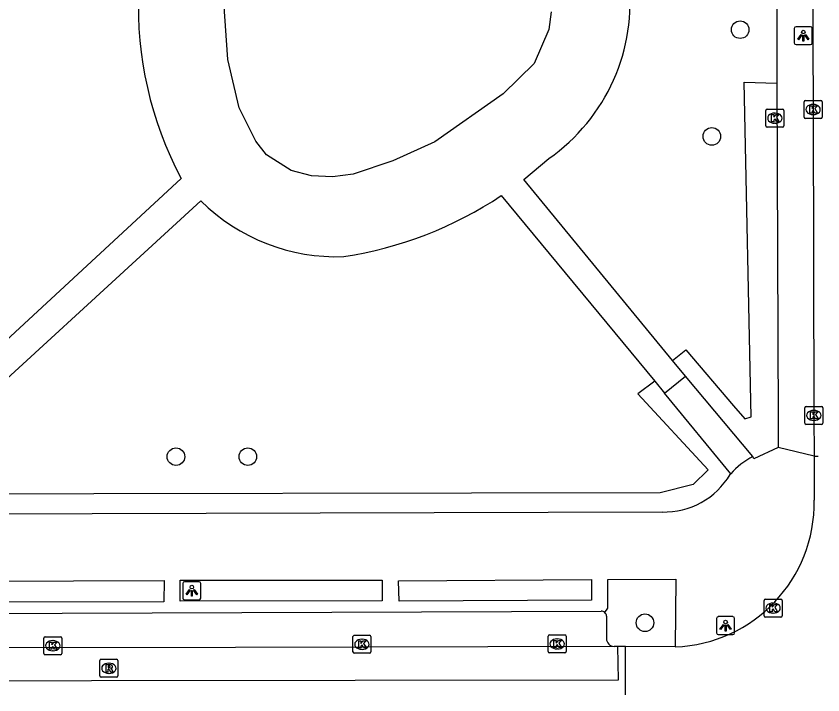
# Model space of a CAD drawing. Extents: x 159265 to 160143, y 383413 to 384319.
# Drawn here: x 160098.25 to 160143.12, y 383756.36 to 383794.08 of the extents above; entities that cross this region are included whole.
import ezdxf

# ---------------------------------------------------------------- set-up
doc = ezdxf.new("R2010")
doc.units = 0
for name, color, linetype in [('IMGEO_Boom', 7, 'Continuous'), ('IMGEO_Haag', 7, 'Continuous'), ('IMGEO_Kolk', 7, 'Continuous'), ('IMGEO_Lichtpunt', 7, 'Continuous'), ('IMGEO_Parkeervlak_open', 7, 'Continuous'), ('IMGEO_Rijbaan_lokaal_gesloten', 7, 'Continuous'), ('IMGEO_Rijbaan_lokaal_open', 7, 'Continuous'), ('IMGEO_Rioolput', 7, 'Continuous'), ('IMGEO_Voetpad_halfverhard', 7, 'Continuous'), ('IMGEO_Voetpad_open', 7, 'Continuous')]:
    doc.layers.add(name, color=color, linetype=linetype)

msp = doc.modelspace()

# ---------------------------------------------------------------- linework, layer by layer
at = {"layer": 'IMGEO_Boom'}
for centre in [(160138.516, 383793.331), (160136.94, 383787.4), (160107.14, 383769.6), (160111.14, 383769.6), (160133.223, 383760.37)]:
    msp.add_circle(centre, 0.489, dxfattribs=at)
at = {"layer": 'IMGEO_Haag'}
for points in [[(160134.759, 383774.953), (160135.49, 383775.547), (160138.153, 383772.43), (160138.777, 383771.699), (160139.133, 383771.808), (160138.732, 383790.419), (160140.563, 383790.362)], [(160133.763, 383773.796), (160132.826, 383773.1), (160136.739, 383768.877), (160135.904, 383768.059), (160134.071, 383767.597), (160092.056, 383767.511), (160093.98, 383769.348), (160093.432, 383769.993)]]:
    msp.add_lwpolyline(points, dxfattribs=at)
at = {"layer": 'IMGEO_Kolk'}
for p, q in [((160142.073, 383788.47), (160142.073, 383789.322)), ((160142.148, 383789.396), (160143, 383789.396)), ((160142.561, 383789.176), (160142.586, 383789.176)), ((160143.074, 383789.322), (160143.074, 383788.47)), ((160139.948, 383787.987), (160139.948, 383788.839)), ((160140.023, 383788.913), (160140.875, 383788.913)), ((160140.436, 383788.693), (160140.461, 383788.693)), ((160140.949, 383788.839), (160140.949, 383787.987)), ((160142.584, 383788.616), (160142.559, 383788.616)), ((160140.459, 383788.133), (160140.434, 383788.133)), ((160143, 383788.396), (160142.148, 383788.396)), ((160140.875, 383787.913), (160140.023, 383787.913)), ((160142.19, 383772.396), (160143.042, 383772.396)), ((160142.115, 383771.47), (160142.115, 383772.322)), ((160142.603, 383772.176), (160142.628, 383772.176)), ((160143.116, 383772.322), (160143.116, 383771.47)), ((160142.626, 383771.616), (160142.601, 383771.616)), ((160143.042, 383771.396), (160142.19, 383771.396)), ((160139.849, 383760.758), (160139.849, 383761.61)), ((160139.924, 383761.684), (160140.776, 383761.684)), ((160140.85, 383761.61), (160140.85, 383760.758)), ((160140.337, 383761.464), (160140.362, 383761.464)), ((160140.36, 383760.904), (160140.335, 383760.904)), ((160140.776, 383760.684), (160139.924, 383760.684)), ((160099.796, 383758.67), (160099.796, 383759.522)), ((160099.871, 383759.596), (160100.723, 383759.596)), ((160100.284, 383759.376), (160100.309, 383759.376)), ((160100.797, 383759.522), (160100.797, 383758.67)), ((160116.984, 383758.747), (160116.984, 383759.599)), ((160117.059, 383759.673), (160117.911, 383759.673)), ((160117.472, 383759.453), (160117.497, 383759.453)), ((160117.985, 383759.599), (160117.985, 383758.747)), ((160127.841, 383758.766), (160127.841, 383759.618)), ((160127.916, 383759.692), (160128.768, 383759.692)), ((160128.329, 383759.472), (160128.354, 383759.472)), ((160128.842, 383759.618), (160128.842, 383758.766)), ((160100.723, 383758.596), (160099.871, 383758.596)), ((160100.307, 383758.816), (160100.282, 383758.816)), ((160117.911, 383758.673), (160117.059, 383758.673)), ((160117.495, 383758.893), (160117.47, 383758.893)), ((160128.768, 383758.692), (160127.916, 383758.692)), ((160128.352, 383758.912), (160128.327, 383758.912))]:
    msp.add_line(p, q, dxfattribs=at)
for points in [[(160142.073, 383788.47), (160142.073, 383789.322)], [(160142.148, 383789.396), (160143, 383789.396)], [(160142.394, 383789.096), (160142.517, 383789.096), (160142.517, 383788.945), (160142.647, 383789.096), (160142.811, 383789.096), (160142.665, 383788.945), (160142.818, 383788.696), (160142.666, 383788.696), (160142.581, 383788.86), (160142.517, 383788.793), (160142.517, 383788.696), (160142.394, 383788.696), (160142.394, 383789.096)], [(160143.074, 383789.322), (160143.074, 383788.47)], [(160139.948, 383787.987), (160139.948, 383788.839)], [(160140.023, 383788.913), (160140.875, 383788.913)], [(160140.269, 383788.613), (160140.392, 383788.613), (160140.392, 383788.462), (160140.522, 383788.613), (160140.686, 383788.613), (160140.54, 383788.462), (160140.693, 383788.213), (160140.541, 383788.213), (160140.456, 383788.377), (160140.392, 383788.31), (160140.392, 383788.213), (160140.269, 383788.213), (160140.269, 383788.613)], [(160140.949, 383788.839), (160140.949, 383787.987)], [(160143, 383788.396), (160142.148, 383788.396)], [(160140.875, 383787.913), (160140.023, 383787.913)], [(160142.19, 383772.396), (160143.042, 383772.396)], [(160142.115, 383771.47), (160142.115, 383772.322)], [(160142.436, 383772.096), (160142.559, 383772.096), (160142.559, 383771.945), (160142.689, 383772.096), (160142.853, 383772.096), (160142.707, 383771.945), (160142.86, 383771.696), (160142.708, 383771.696), (160142.623, 383771.86), (160142.559, 383771.793), (160142.559, 383771.696), (160142.436, 383771.696), (160142.436, 383772.096)], [(160143.116, 383772.322), (160143.116, 383771.47)], [(160143.042, 383771.396), (160142.19, 383771.396)], [(160139.849, 383760.758), (160139.849, 383761.61)], [(160139.924, 383761.684), (160140.776, 383761.684)], [(160140.85, 383761.61), (160140.85, 383760.758)], [(160140.17, 383761.384), (160140.293, 383761.384), (160140.293, 383761.233), (160140.423, 383761.384), (160140.587, 383761.384), (160140.441, 383761.233), (160140.594, 383760.984), (160140.442, 383760.984), (160140.357, 383761.148), (160140.293, 383761.081), (160140.293, 383760.984), (160140.17, 383760.984), (160140.17, 383761.384)], [(160140.776, 383760.684), (160139.924, 383760.684)], [(160099.796, 383758.67), (160099.796, 383759.522)], [(160099.871, 383759.596), (160100.723, 383759.596)], [(160100.797, 383759.522), (160100.797, 383758.67)], [(160116.984, 383758.747), (160116.984, 383759.599)], [(160117.059, 383759.673), (160117.911, 383759.673)], [(160117.305, 383759.373), (160117.428, 383759.373), (160117.428, 383759.222), (160117.558, 383759.373), (160117.722, 383759.373), (160117.576, 383759.222), (160117.729, 383758.973), (160117.577, 383758.973), (160117.492, 383759.137), (160117.428, 383759.07), (160117.428, 383758.973), (160117.305, 383758.973), (160117.305, 383759.373)], [(160117.985, 383759.599), (160117.985, 383758.747)], [(160127.841, 383758.766), (160127.841, 383759.618)], [(160127.916, 383759.692), (160128.768, 383759.692)], [(160128.162, 383759.392), (160128.285, 383759.392), (160128.285, 383759.241), (160128.415, 383759.392), (160128.579, 383759.392), (160128.433, 383759.241), (160128.586, 383758.992), (160128.434, 383758.992), (160128.349, 383759.156), (160128.285, 383759.089), (160128.285, 383758.992), (160128.162, 383758.992), (160128.162, 383759.392)], [(160128.842, 383759.618), (160128.842, 383758.766)], [(160100.117, 383759.296), (160100.24, 383759.296), (160100.24, 383759.145), (160100.37, 383759.296), (160100.534, 383759.296), (160100.388, 383759.145), (160100.541, 383758.896), (160100.389, 383758.896), (160100.304, 383759.06), (160100.24, 383758.993), (160100.24, 383758.896), (160100.117, 383758.896), (160100.117, 383759.296)], [(160100.723, 383758.596), (160099.871, 383758.596)], [(160117.911, 383758.673), (160117.059, 383758.673)], [(160128.768, 383758.692), (160127.916, 383758.692)]]:
    msp.add_lwpolyline(points, dxfattribs=at)
for centre, start, end in [((160142.15, 383789.32), 91.552, 178.448), ((160142.15, 383789.32), 91.552, 178.448), ((160142.998, 383789.32), 1.552, 88.448), ((160142.998, 383789.32), 1.552, 88.448), ((160140.025, 383788.837), 91.552, 178.448), ((160140.025, 383788.837), 91.552, 178.448), ((160140.873, 383788.837), 1.552, 88.448), ((160140.873, 383788.837), 1.552, 88.448), ((160142.15, 383788.472), 181.552, 268.448), ((160142.15, 383788.472), 181.552, 268.448), ((160142.998, 383788.472), 271.552, 358.448), ((160142.998, 383788.472), 271.552, 358.448), ((160140.025, 383787.989), 181.552, 268.448), ((160140.025, 383787.989), 181.552, 268.448), ((160140.873, 383787.989), 271.552, 358.448), ((160140.873, 383787.989), 271.552, 358.448), ((160142.192, 383772.32), 91.552, 178.448), ((160142.192, 383772.32), 91.552, 178.448), ((160143.04, 383772.32), 1.552, 88.448), ((160143.04, 383772.32), 1.552, 88.448), ((160142.192, 383771.472), 181.552, 268.448), ((160142.192, 383771.472), 181.552, 268.448), ((160143.04, 383771.472), 271.552, 358.448), ((160143.04, 383771.472), 271.552, 358.448), ((160139.926, 383761.608), 91.552, 178.448), ((160139.926, 383761.608), 91.552, 178.448), ((160140.774, 383761.608), 1.552, 88.448), ((160140.774, 383761.608), 1.552, 88.448), ((160139.926, 383760.76), 181.552, 268.448), ((160139.926, 383760.76), 181.552, 268.448), ((160140.774, 383760.76), 271.552, 358.448), ((160140.774, 383760.76), 271.552, 358.448), ((160099.873, 383759.52), 91.552, 178.448), ((160099.873, 383759.52), 91.552, 178.448), ((160100.721, 383759.52), 1.552, 88.448), ((160100.721, 383759.52), 1.552, 88.448), ((160117.061, 383759.597), 91.552, 178.448), ((160117.061, 383759.597), 91.552, 178.448), ((160117.909, 383759.597), 1.552, 88.448), ((160117.909, 383759.597), 1.552, 88.448), ((160127.918, 383759.616), 91.552, 178.448), ((160127.918, 383759.616), 91.552, 178.448), ((160128.766, 383759.616), 1.552, 88.448), ((160128.766, 383759.616), 1.552, 88.448), ((160099.873, 383758.672), 181.552, 268.448), ((160099.873, 383758.672), 181.552, 268.448), ((160100.721, 383758.672), 271.552, 358.448), ((160100.721, 383758.672), 271.552, 358.448), ((160117.061, 383758.749), 181.552, 268.448), ((160117.061, 383758.749), 181.552, 268.448), ((160117.909, 383758.749), 271.552, 358.448), ((160117.909, 383758.749), 271.552, 358.448), ((160127.918, 383758.768), 181.552, 268.448), ((160127.918, 383758.768), 181.552, 268.448), ((160128.766, 383758.768), 271.552, 358.448), ((160128.766, 383758.768), 271.552, 358.448)]:
    msp.add_arc(centre, 0.0765, start, end, dxfattribs=at)
for centre, major_axis, ratio, start_param, end_param in [((160142.56, 383788.896), (-0.387, 0.002), 0.722429, 4.712389, 7.853982), ((160142.585, 383788.896), (-0.39, 0.002), 0.717154, 1.570796, 4.712389), ((160140.435, 383788.413), (-0.387, 0.002), 0.722429, 4.712389, 7.853982), ((160140.46, 383788.413), (-0.39, 0.002), 0.717154, 1.570796, 4.712389), ((160142.602, 383771.896), (-0.387, 0.002), 0.722429, 4.712389, 7.853982), ((160142.627, 383771.896), (-0.39, 0.002), 0.717154, 1.570796, 4.712389), ((160140.336, 383761.184), (-0.387, 0.002), 0.722429, 4.712389, 7.853982), ((160140.361, 383761.184), (-0.39, 0.002), 0.717154, 1.570796, 4.712389), ((160100.283, 383759.096), (-0.387, 0.002), 0.722429, 4.712389, 7.853982), ((160100.308, 383759.096), (-0.39, 0.002), 0.717154, 1.570796, 4.712389), ((160117.471, 383759.173), (-0.387, 0.002), 0.722429, 4.712389, 7.853982), ((160117.496, 383759.173), (-0.39, 0.002), 0.717154, 1.570796, 4.712389), ((160128.328, 383759.192), (-0.387, 0.002), 0.722429, 4.712389, 7.853982), ((160128.353, 383759.192), (-0.39, 0.002), 0.717154, 1.570796, 4.712389)]:
    msp.add_ellipse(centre, major_axis=major_axis, ratio=ratio, start_param=start_param, end_param=end_param, dxfattribs=at)
at = {"layer": 'IMGEO_Lichtpunt'}
for p, q in [((160142.431, 383793.497), (160141.623, 383793.497)), ((160142.431, 383793.497), (160141.623, 383793.497)), ((160141.529, 383793.402), (160141.529, 383792.595)), ((160141.529, 383793.402), (160141.529, 383792.595)), ((160142.525, 383792.595), (160142.525, 383793.402)), ((160142.525, 383792.595), (160142.525, 383793.402)), ((160141.623, 383792.501), (160142.431, 383792.501)), ((160141.623, 383792.501), (160142.431, 383792.501)), ((160107.524, 383762.553), (160107.524, 383761.746)), ((160107.524, 383762.553), (160107.524, 383761.746)), ((160108.426, 383762.648), (160107.618, 383762.648)), ((160108.426, 383762.648), (160107.618, 383762.648)), ((160108.52, 383761.746), (160108.52, 383762.553)), ((160108.52, 383761.746), (160108.52, 383762.553)), ((160107.618, 383761.652), (160108.426, 383761.652)), ((160107.618, 383761.652), (160108.426, 383761.652)), ((160138.11, 383760.709), (160137.302, 383760.709)), ((160138.11, 383760.709), (160137.302, 383760.709)), ((160137.208, 383760.614), (160137.208, 383759.807)), ((160137.208, 383760.614), (160137.208, 383759.807)), ((160138.204, 383759.807), (160138.204, 383760.614)), ((160138.204, 383759.807), (160138.204, 383760.614)), ((160137.302, 383759.713), (160138.11, 383759.713)), ((160137.302, 383759.713), (160138.11, 383759.713))]:
    msp.add_line(p, q, dxfattribs=at)
for points in [[(160141.903, 383793.066), (160141.942, 383793.038), (160141.754, 383792.776), (160141.716, 383792.803), (160141.903, 383793.066)], [(160142.005, 383793.018), (160142.052, 383793.018), (160142.052, 383792.696), (160142.005, 383792.696), (160142.005, 383793.018)], [(160142.115, 383793.038), (160142.153, 383793.065), (160142.34, 383792.803), (160142.301, 383792.775), (160142.115, 383793.038)], [(160107.898, 383762.217), (160107.937, 383762.189), (160107.749, 383761.927), (160107.711, 383761.954), (160107.898, 383762.217)], [(160108, 383762.169), (160108.047, 383762.169), (160108.047, 383761.847), (160108, 383761.847), (160108, 383762.169)], [(160108.11, 383762.189), (160108.148, 383762.216), (160108.335, 383761.954), (160108.296, 383761.926), (160108.11, 383762.189)], [(160137.582, 383760.278), (160137.621, 383760.25), (160137.433, 383759.988), (160137.395, 383760.015), (160137.582, 383760.278)], [(160137.794, 383760.25), (160137.832, 383760.277), (160138.019, 383760.015), (160137.98, 383759.987), (160137.794, 383760.25)], [(160137.684, 383760.23), (160137.731, 383760.23), (160137.731, 383759.908), (160137.684, 383759.908), (160137.684, 383760.23)]]:
    msp.add_lwpolyline(points, dxfattribs=at)
for centre in [(160142.028, 383793.2), (160108.023, 383762.351), (160137.707, 383760.412)]:
    msp.add_circle(centre, 0.0994, dxfattribs=at)
for centre, start, end in [((160141.623, 383793.402), 90, 180), ((160141.623, 383793.402), 90, 180), ((160142.431, 383793.402), 0, 90), ((160142.431, 383793.402), 0, 90), ((160141.623, 383792.595), 180, 270), ((160141.623, 383792.595), 180, 270), ((160142.431, 383792.595), 270, 0), ((160142.431, 383792.595), 270, 360), ((160107.618, 383762.553), 90, 180), ((160107.618, 383762.553), 90, 180), ((160108.426, 383762.553), 0, 90), ((160108.426, 383762.553), 0, 90), ((160107.618, 383761.746), 180, 270), ((160107.618, 383761.746), 180, 270), ((160108.426, 383761.746), 270, 0), ((160108.426, 383761.746), 270, 360), ((160137.302, 383760.614), 90, 180), ((160137.302, 383760.614), 90, 180), ((160138.11, 383760.614), 0, 90), ((160138.11, 383760.614), 0, 90), ((160137.302, 383759.807), 180, 270), ((160137.302, 383759.807), 180, 270), ((160138.11, 383759.807), 270, 0), ((160138.11, 383759.807), 270, 360)]:
    msp.add_arc(centre, 0.0946, start, end, dxfattribs=at)
at = {"layer": 'IMGEO_Parkeervlak_open'}
msp.add_lwpolyline([(160131.087, 383760.734), (160131.079, 383759.493)], dxfattribs=at)
for centre, radius, start, end in [((160130.783, 383760.711), 0.305, 4.2519, 47.7437), ((160131.545, 383759.512), 0.466, 182.3694, 265.9359)]:
    msp.add_arc(centre, radius, start, end, dxfattribs=at)
at = {"layer": 'IMGEO_Rijbaan_lokaal_gesloten'}
for points in [[(160087.79, 383757.142), (160131.744, 383757.205), (160131.711, 383759.048)], [(160131.512, 383759.047), (160110.455, 383758.987), (160095.166, 383758.975)], [(160131.711, 383759.048), (160131.512, 383759.047)]]:
    msp.add_lwpolyline(points, dxfattribs=at)
at = {"layer": 'IMGEO_Rijbaan_lokaal_open'}
for points in [[(160142.496, 383804.086), (160142.574, 383788.896), (160142.616, 383771.896), (160142.625, 383769.621)], [(160142.625, 383769.621), (160142.86, 383769.62)], [(160142.625, 383769.621), (160142.634, 383767.181)], [(160132.138, 383759.049), (160131.711, 383759.048)], [(160132.143, 383756.363), (160132.138, 383759.049)], [(160134.909, 383759.034), (160132.138, 383759.049)]]:
    msp.add_lwpolyline(points, dxfattribs=at)
msp.add_arc((160134.627, 383767.037), 8.008, 272.0169, 1.0291, dxfattribs=at)
at = {"layer": 'IMGEO_Rioolput'}
for p, q in [((160102.913, 383757.412), (160102.913, 383758.264)), ((160102.988, 383758.338), (160103.84, 383758.338)), ((160103.401, 383758.118), (160103.426, 383758.118)), ((160103.914, 383758.264), (160103.914, 383757.412)), ((160103.84, 383757.338), (160102.988, 383757.338)), ((160103.424, 383757.558), (160103.399, 383757.558))]:
    msp.add_line(p, q, dxfattribs=at)
for points in [[(160102.913, 383757.412), (160102.913, 383758.264)], [(160102.988, 383758.338), (160103.84, 383758.338)], [(160103.502, 383758.036), (160103.25, 383758.038), (160103.25, 383757.638)], [(160103.914, 383758.264), (160103.914, 383757.412)], [(160103.25, 383757.638), (160103.374, 383757.638), (160103.374, 383757.8), (160103.385, 383757.8)], [(160103.428, 383757.957), (160103.374, 383757.957), (160103.374, 383757.876)], [(160103.374, 383757.876), (160103.426, 383757.876)], [(160103.432, 383757.771), (160103.503, 383757.638), (160103.643, 383757.638), (160103.578, 383757.764)], [(160103.84, 383757.338), (160102.988, 383757.338)]]:
    msp.add_lwpolyline(points, dxfattribs=at)
for centre, radius, start, end in [((160102.99, 383758.262), 0.0765, 91.552, 178.448), ((160102.99, 383758.262), 0.0765, 91.552, 178.448), ((160103.501, 383757.926), 0.109, 350.3612, 89.416), ((160103.838, 383758.262), 0.0765, 1.552, 88.448), ((160103.838, 383758.262), 0.0765, 1.552, 88.448), ((160103.384, 383757.747), 0.0533, 26.0293, 88.6989), ((160103.41, 383758.065), 0.19, 274.7715, 282.9687), ((160103.434, 383757.861), 0.0964, 77.0061, 93.1865), ((160103.448, 383757.918), 0.0378, 276.6634, 79.6772), ((160103.499, 383757.926), 0.112, 277.5842, 350.9817), ((160103.483, 383757.711), 0.108, 29.5134, 73.7905), ((160102.99, 383757.414), 0.0765, 181.552, 268.448), ((160102.99, 383757.414), 0.0765, 181.552, 268.448), ((160103.838, 383757.414), 0.0765, 271.552, 358.448), ((160103.838, 383757.414), 0.0765, 271.552, 358.448)]:
    msp.add_arc(centre, radius, start, end, dxfattribs=at)
for centre, major_axis, ratio, start_param, end_param in [((160103.4, 383757.838), (-0.387, 0.002), 0.722429, 4.712389, 7.853982), ((160103.425, 383757.838), (-0.39, 0.002), 0.717154, 1.570796, 4.712389)]:
    msp.add_ellipse(centre, major_axis=major_axis, ratio=ratio, start_param=start_param, end_param=end_param, dxfattribs=at)
at = {"layer": 'IMGEO_Voetpad_halfverhard'}
for points in [[(160128.016, 383794.329), (160127.886, 383793.349), (160127.055, 383791.45), (160125.334, 383789.772), (160121.542, 383787.093), (160119.209, 383786.052), (160117.003, 383785.305), (160115.841, 383785.156), (160114.68, 383785.216), (160113.552, 383785.497), (160112.183, 383786.379), (160111.579, 383787.136), (160110.656, 383788.998), (160110.029, 383791.67), (160109.813, 383794.879)], [(160134.759, 383774.953), (160126.478, 383785.007), (160127.873, 383786.165)], [(160092.69, 383771.451), (160107.438, 383785.06)], [(160125.235, 383784.114), (160133.763, 383773.796)], [(160093.432, 383769.993), (160108.532, 383783.819)], [(160135.481, 383774.067), (160134.759, 383774.953)], [(160133.763, 383773.796), (160134.31, 383773.13)]]:
    msp.add_lwpolyline(points, dxfattribs=at)
for centre, radius, start, end in [((160125.225, 383794.576), 20.173, 147.2358, 208.1455), ((160121.805, 383794.846), 10.592, 304.9552, 6.9737), ((160113.204, 383802.17), 21.697, 278.6772, 303.6772), ((160116.073, 383791.422), 10.709, 225.2349, 272.1604)]:
    msp.add_arc(centre, radius, start, end, dxfattribs=at)
at = {"layer": 'IMGEO_Voetpad_open'}
for points in [[(160140.543, 383804.494), (160140.563, 383790.362)], [(160140.563, 383790.362), (160140.626, 383771.572), (160140.631, 383770.117)], [(160134.31, 383773.13), (160135.481, 383774.067)], [(160139.226, 383769.606), (160135.481, 383774.067)], [(160137.99, 383768.65), (160134.31, 383773.13)], [(160140.631, 383770.117), (160139.285, 383769.485), (160139.226, 383769.606)], [(160142.625, 383769.621), (160140.631, 383770.117)], [(160137.99, 383768.65), (160137.961, 383768.617)], [(160134.171, 383766.525), (160089.785, 383766.386), (160089.529, 383766.386)], [(160106.481, 383762.711), (160106.461, 383761.533), (160096.389, 383761.507), (160096.39, 383762.687), (160106.481, 383762.711)], [(160118.612, 383762.729), (160118.61, 383761.585), (160107.385, 383761.562), (160107.381, 383762.73), (160118.612, 383762.729)], [(160119.513, 383762.709), (160130.248, 383762.777), (160130.247, 383761.621), (160119.547, 383761.573), (160119.513, 383762.709)], [(160130.988, 383760.937), (160131.153, 383761.184), (160131.15, 383762.778), (160134.947, 383762.798), (160134.909, 383759.034)], [(160095.816, 383760.892), (160130.796, 383761.017)]]:
    msp.add_lwpolyline(points, dxfattribs=at)
for centre, radius, start, end in [((160141.096, 383765.912), 4.14, 116.844, 138.5972), ((160134.289, 383770.791), 4.268, 268.4202, 329.3754), ((160130.782, 383760.714), 0.303, 47.3303, 87.43)]:
    msp.add_arc(centre, radius, start, end, dxfattribs=at)

doc.saveas('drawing.dxf')
